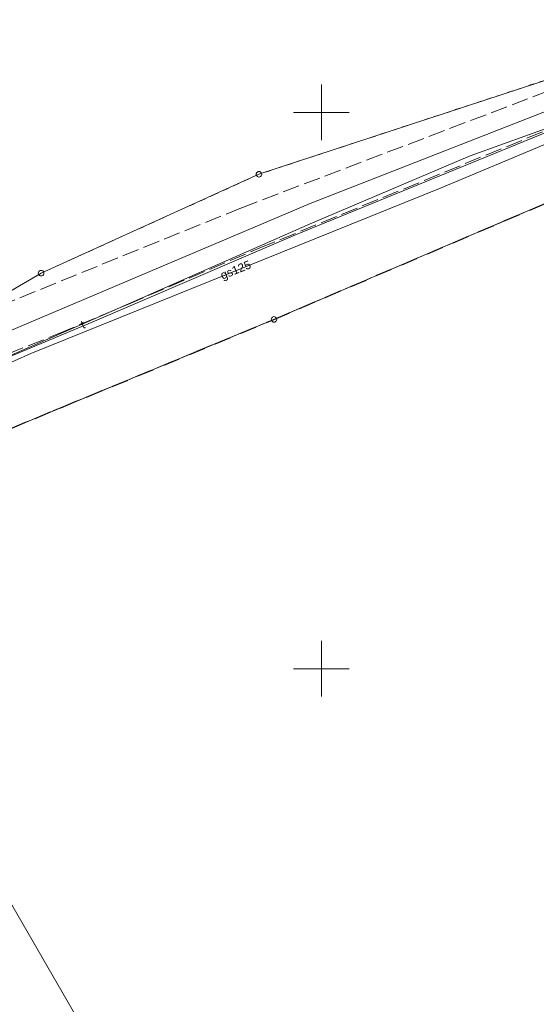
# Model space of a CAD drawing. Extents: x 5474185 to 5474933, y 5916077 to 5916824.
# Tile 268 of 271: x 5474673 to 5474719, y 5916470 to 5916558. Entities that reach past the tile are written whole.
import ezdxf
from ezdxf.enums import TextEntityAlignment as Align

# ---------------------------------------------------------------- set-up
doc = ezdxf.new("R2010")
doc.units = 0
for name, pattern in [('PRZER1-1', [1, 0.5, -0.5]), ('PRZER3-1', [2, 1.5, -0.5]), ('PRZER3-2', [2.5, 1.5, -1])]:
    doc.linetypes.add(name, pattern=pattern)
for name, color, linetype, lineweight in [('GEPPGD', 253, 'CONTINUOUS', 18), ('GEPPGO', 253, 'CONTINUOUS', 18), ('GESDZI', 253, 'CONTINUOUS', 18), ('GESJOB', 253, 'CONTINUOUS', 35), ('GESKKL', 253, 'CONTINUOUS', 18), ('GESUZY', 253, 'CONTINUOUS', 18), ('GSSKOA', 253, 'CONTINUOUS', 18), ('GULGPR', 254, 'CONTINUOUS', 18), ('GULGPR_O', 254, 'CONTINUOUS', 18), ('GULKPR', 7, 'CONTINUOUS', 18), ('GULTPR', 254, 'CONTINUOUS', 18), ('GULTPR_O', 254, 'CONTINUOUS', 18), ('Ramka sekcyjna', 253, 'CONTINUOUS', 18)]:
    doc.layers.add(name, color=color, linetype=linetype, lineweight=lineweight)
doc.styles.add('Arial', font='arial.ttf')

msp = doc.modelspace()

# ---------------------------------------------------------------- linework, layer by layer
at = {"layer": 'GEPPGD', "elevation": 10.24, "flags": 128}
for points in [[(5474694.39, 5916544.69), (5474694.467254, 5916544.677764), (5474694.536946, 5916544.642254), (5474694.592254, 5916544.586946), (5474694.627764, 5916544.517254), (5474694.64, 5916544.44), (5474694.627764, 5916544.362746), (5474694.592254, 5916544.293054), (5474694.536946, 5916544.237746), (5474694.467254, 5916544.202236), (5474694.39, 5916544.19), (5474694.312746, 5916544.202236), (5474694.243054, 5916544.237746), (5474694.187746, 5916544.293054), (5474694.152236, 5916544.362746), (5474694.14, 5916544.44), (5474694.152236, 5916544.517254), (5474694.187746, 5916544.586946), (5474694.243054, 5916544.642254), (5474694.312746, 5916544.677764), (5474694.39, 5916544.69)], [(5474674.81, 5916535.8), (5474674.887254, 5916535.787764), (5474674.956946, 5916535.752254), (5474675.012254, 5916535.696946), (5474675.047764, 5916535.627254), (5474675.06, 5916535.55), (5474675.047764, 5916535.472746), (5474675.012254, 5916535.403054), (5474674.956946, 5916535.347746), (5474674.887254, 5916535.312236), (5474674.81, 5916535.3), (5474674.732746, 5916535.312236), (5474674.663054, 5916535.347746), (5474674.607746, 5916535.403054), (5474674.572236, 5916535.472746), (5474674.56, 5916535.55), (5474674.572236, 5916535.627254), (5474674.607746, 5916535.696946), (5474674.663054, 5916535.752254), (5474674.732746, 5916535.787764), (5474674.81, 5916535.8)]]:
    msp.add_lwpolyline(points, close=True, dxfattribs=at)
at = {"layer": 'GEPPGO', "elevation": 10.24, "flags": 128}
msp.add_lwpolyline([(5474695.74, 5916531.65), (5474695.817254, 5916531.637764), (5474695.886946, 5916531.602254), (5474695.942254, 5916531.546946), (5474695.977764, 5916531.477254), (5474695.99, 5916531.4), (5474695.977764, 5916531.322746), (5474695.942254, 5916531.253054), (5474695.886946, 5916531.197746), (5474695.817254, 5916531.162236), (5474695.74, 5916531.15), (5474695.662746, 5916531.162236), (5474695.593054, 5916531.197746), (5474695.537746, 5916531.253054), (5474695.502236, 5916531.322746), (5474695.49, 5916531.4), (5474695.502236, 5916531.477254), (5474695.537746, 5916531.546946), (5474695.593054, 5916531.602254), (5474695.662746, 5916531.637764), (5474695.74, 5916531.65)], close=True, dxfattribs=at)
at = {"layer": 'GESDZI', "linetype": 'Continuous', "lineweight": 13}
for p, q in [((5474724.8, 5916554.43, 10.22), (5474694.39, 5916544.44, 10.22)), ((5474694.39, 5916544.44, 10.22), (5474674.81, 5916535.55, 10.22)), ((5474695.74, 5916531.4, 10.22), (5474723.75, 5916543.37, 10.22)), ((5474674.81, 5916535.55, 10.22), (5474671.64, 5916533.69, 10.22)), ((5474669.66, 5916520.59, 10.22), (5474695.74, 5916531.4, 10.22)), ((5474718.31, 5916399.22, 10.22), (5474652.13, 5916513.33, 10.22))]:
    msp.add_line(p, q, dxfattribs=at)
at = {"layer": 'GESJOB', "linetype": 'PRZER3-2', "lineweight": 30}
for p, q in [((5474695.74, 5916531.4, 10.22), (5474723.75, 5916543.37, 10.22)), ((5474695.74, 5916531.4, 10.22), (5474723.75, 5916543.37, 10.22)), ((5474669.66, 5916520.59, 10.22), (5474695.74, 5916531.4, 10.22)), ((5474669.66, 5916520.59, 10.22), (5474695.74, 5916531.4, 10.22))]:
    msp.add_line(p, q, dxfattribs=at)
at = {"layer": 'GESKKL', "linetype": 'PRZER3-1', "lineweight": 13}
for p, q in [((5474723.75, 5916543.37, 10.06), (5474695.74, 5916531.4, 10.06)), ((5474695.74, 5916531.4, 10.06), (5474669.66, 5916520.59, 10.06))]:
    msp.add_line(p, q, dxfattribs=at)
at = {"layer": 'GESUZY', "linetype": 'PRZER1-1', "lineweight": 13}
for p, q in [((5474724.8, 5916554.43, 10.08), (5474703.06, 5916547.29, 10.08)), ((5474703.06, 5916547.29, 10.08), (5474694.39, 5916544.44, 10.08)), ((5474694.39, 5916544.44, 10.08), (5474690.45, 5916542.65, 10.08)), ((5474690.45, 5916542.65, 10.08), (5474677.63, 5916536.83, 10.08)), ((5474695.74, 5916531.4, 10.08), (5474723.75, 5916543.37, 10.08)), ((5474723.75, 5916543.37, 10.08), (5474695.74, 5916531.4, 10.08)), ((5474677.63, 5916536.83, 10.08), (5474674.81, 5916535.55, 10.08)), ((5474674.81, 5916535.55, 10.08), (5474671.64, 5916533.69, 10.08)), ((5474669.66, 5916520.59, 10.08), (5474695.74, 5916531.4, 10.08)), ((5474695.74, 5916531.4, 10.08), (5474669.66, 5916520.59, 10.08))]:
    msp.add_line(p, q, dxfattribs=at)
at = {"layer": 'GSSKOA', "linetype": 'PRZER3-1', "lineweight": 13}
for p, q in [((5474737.23, 5916558.33, 10.18), (5474692.82, 5916541.43, 10.18)), ((5474694.42, 5916537.8, 10.18), (5474724.3, 5916550.06, 10.18)), ((5474692.82, 5916541.43, 10.18), (5474656.04, 5916526.5, 10.18)), ((5474682.6, 5916532.75, 10.18), (5474694.42, 5916537.8, 10.18)), ((5474676.4, 5916530.12, 10.18), (5474682.6, 5916532.75, 10.18)), ((5474638.34, 5916514.94, 10.18), (5474676.4, 5916530.12, 10.18))]:
    msp.add_line(p, q, dxfattribs=at)
at = {"layer": 'GULGPR', "linetype": 'Continuous', "lineweight": 13}
for p, q in [((5474710.77, 5916543.21, 10.14), (5474722.08, 5916547.96, 10.14)), ((5474673.88, 5916528.34, 10.14), (5474710.77, 5916543.21, 10.14)), ((5474659.2, 5916521.78, 10.14), (5474673.88, 5916528.34, 10.14))]:
    msp.add_line(p, q, dxfattribs=at)
at = {"layer": 'GULKPR', "linetype": 'Continuous', "lineweight": 13}
for p, q in [((5474737.25, 5916556.81, 10.14), (5474698.99, 5916541.81, 10.14)), ((5474698.99, 5916541.81, 10.14), (5474638.61, 5916516.24, 10.14))]:
    msp.add_line(p, q, dxfattribs=at)
at = {"layer": 'GULTPR', "linetype": 'Continuous', "lineweight": 13}
for p, q in [((5474713.38, 5916546.1, 10.14), (5474737.76, 5916554.93, 10.14)), ((5474697.66, 5916539, 10.14), (5474720.32, 5916548.24, 10.14)), ((5474698.99, 5916539.98, 10.14), (5474713.38, 5916546.1, 10.14)), ((5474680.63, 5916531.91, 10.14), (5474698.99, 5916539.98, 10.14)), ((5474679.4, 5916531.15, 10.14), (5474697.66, 5916539, 10.14)), ((5474658.41, 5916522.21, 10.14), (5474680.63, 5916531.91, 10.14)), ((5474659.38, 5916522.8, 10.14), (5474679.4, 5916531.15, 10.14))]:
    msp.add_line(p, q, dxfattribs=at)
at = {"layer": 'Ramka sekcyjna', "linetype": 'Continuous', "lineweight": 18, "elevation": 100, "flags": 128}
for points in [[(5474700, 5916547.5), (5474700, 5916552.5)], [(5474702.5, 5916550), (5474697.5, 5916550)], [(5474700, 5916500), (5474700, 5916502.5)], [(5474702.5, 5916500), (5474697.5, 5916500)], [(5474702.5, 5916500), (5474697.5, 5916500)], [(5474700, 5916500), (5474700, 5916497.5)]]:
    msp.add_lwpolyline(points, dxfattribs=at)

# ---------------------------------------------------------------- texts
at = {"layer": 'GULGPR_O', "linetype": 'Continuous', "lineweight": 0, "style": 'Arial'}
msp.add_text('gs125', height=0.75, rotation=21.953885, dxfattribs=at).set_placement((5474692.43472, 5916535.502803, 10.8), align=Align.CENTER)
at = {"layer": 'GULTPR_O', "linetype": 'Continuous', "lineweight": 0, "style": 'Arial'}
msp.add_text('t', height=0.75, rotation=22.702063, dxfattribs=at).set_placement((5474678.703416, 5916530.587263, 10.8), align=Align.CENTER)

doc.saveas('drawing.dxf')
